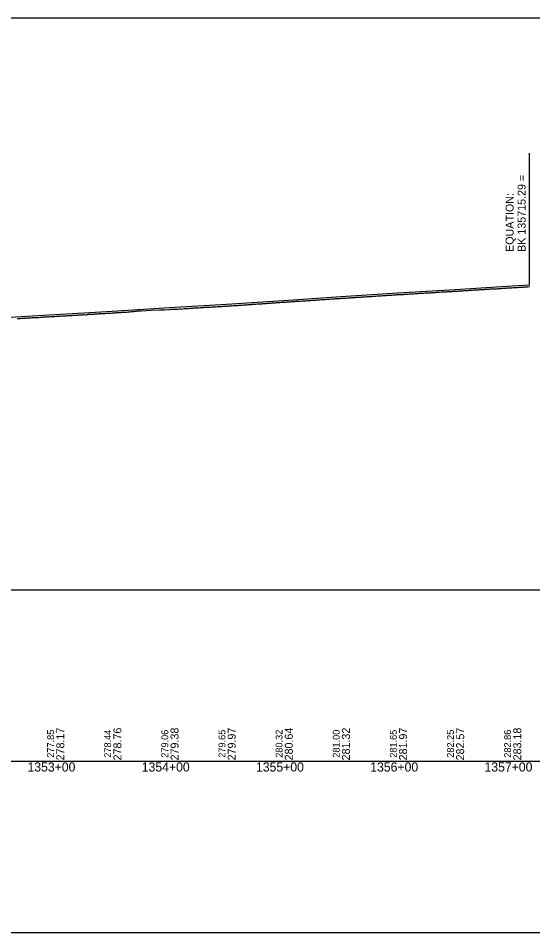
# Model space of a CAD drawing. Extents: x -3627 to 47473, y 2850 to 4350.
# Drawn here: x 22645 to 23095, y 2850 to 3650 of the extents above; entities that cross this region are included whole.
import ezdxf

# ---------------------------------------------------------------- set-up
doc = ezdxf.new("R2010")
doc.units = 0
for name, color, linetype in [('RD_DDB_Profile_EX', 7, 'Continuous'), ('RD_DDB_Profile_PR', 7, 'Continuous'), ('RD_DDB_StaTX', 7, 'Continuous'), ('RD_DDB_StripGrade', 7, 'Continuous'), ('RD_DDB_VCLbl', 7, 'Continuous'), ('RD_GPK_Profile_Cell', 7, 'Continuous'), ('RD_SHT_ShtClip', 7, 'Continuous')]:
    doc.layers.add(name, color=color, linetype=linetype)

msp = doc.modelspace()

# ---------------------------------------------------------------- linework, layer by layer
at = {"layer": 'RD_DDB_Profile_EX'}
for points in [[(22942.10357, 3405.988915), (22943.099204, 3406.0437), (22944.100959, 3406.143715), (22945.103555, 3406.136625), (22946.10547, 3406.213), (22947.101274, 3406.30432), (22948.10318, 3406.360775), (22949.105921, 3406.453335), (22950.108662, 3406.49585), (22951.10521, 3406.55477), (22952.106867, 3406.653885), (22953.103441, 3406.705975), (22954.100981, 3406.72069), (22955.103059, 3406.850115), (22956.100596, 3406.901595), (22957.097307, 3406.910015), (22958.10021, 3406.9656), (22959.096922, 3407.11082), (22960.099825, 3407.109815), (22961.09655, 3407.218095), (22962.094224, 3407.26918), (22963.096491, 3407.281235), (22964.094164, 3407.332245), (22965.097235, 3407.381055), (22966.101092, 3407.439985), (22967.098755, 3407.57824), (22968.101032, 3407.627335), (22969.098709, 3407.684725), (22970.095743, 3407.72946), (22971.098979, 3407.827925), (22972.096012, 3407.83535), (22973.099248, 3407.921095), (22974.096282, 3408.00953), (22975.0941, 3408.054055), (22976.096551, 3408.12177), (22977.094385, 3408.216195), (22978.097001, 3408.258185), (22979.094991, 3408.3087), (22980.092187, 3408.35959), (22981.094801, 3408.395115), (22982.092001, 3408.483315), (22983.090216, 3408.534545), (22984.099833, 3408.62229), (22985.097051, 3408.66045), (22986.100056, 3408.70266), (22987.097426, 3408.85323), (22988.094795, 3408.84114), (22989.098584, 3408.882785), (22990.095953, 3408.97067), (22991.093322, 3409.05309), (22992.091707, 3409.097535), (22993.089087, 3409.14178), (22994.099042, 3409.18439), (22995.096577, 3409.24731), (22996.094347, 3409.385525), (22997.091882, 3409.429475), (22998.094809, 3409.47042), (22999.093368, 3409.54001), (23000.090903, 3409.55847), (23001.095473, 3409.67933), (23002.099582, 3409.726505), (23003.097282, 3409.73277), (23004.094983, 3409.80822), (23005.092921, 3409.902305), (23006.095999, 3409.949615), (23007.0937, 3409.98657), (23008.09244, 3410.10607), (23009.097161, 3410.16369), (23010.100386, 3410.21739), (23011.09825, 3410.30392), (23012.097167, 3410.34715), (23013.095033, 3410.327035), (23014.092898, 3410.456835), (23015.096362, 3410.54387), (23016.101209, 3410.58817), (23017.099087, 3410.624415), (23018.098185, 3410.70041), (23019.101543, 3410.740445), (23020.09957, 3410.789675), (23021.098693, 3410.83912), (23022.10368, 3410.92613), (23023.096385, 3410.98474), (23024.101641, 3411.04265), (23025.099683, 3411.07171), (23026.092545, 3411.15996), (23027.098793, 3411.250405), (23028.096989, 3411.335965), (23029.096014, 3411.37609), (23030.095271, 3411.38172), (23031.095111, 3411.44776), (23032.094361, 3411.533755), (23033.09957, 3411.61435), (23034.091772, 3411.629105), (23035.09819, 3411.742225), (23036.091187, 3411.83694), (23037.089555, 3411.89191), (23038.095972, 3411.948535), (23039.088168, 3411.98715), (23040.093546, 3412.04997), (23041.092967, 3412.148705), (23042.093141, 3412.244445)], [(23042.093141, 3412.244445), (23043.092719, 3412.26692), (23044.092094, 3412.301845), (23045.090629, 3412.387165), (23046.097217, 3412.443395), (23047.090376, 3412.49423), (23048.095927, 3412.53091), (23049.089341, 3412.58881), (23050.088054, 3412.630085), (23051.09377, 3412.716275), (23052.088147, 3412.78), (23053.093865, 3412.822675), (23054.092821, 3412.877495), (23055.093158, 3412.929505), (23056.091869, 3413.01407), (23057.093269, 3413.129385), (23058.092162, 3413.170115), (23059.090233, 3413.23105), (23060.097167, 3413.243425), (23061.09605, 3413.340965), (23062.096031, 3413.41146), (23063.101867, 3413.41706), (23064.099895, 3413.4079), (23065.099912, 3413.541355), (23066.093653, 3413.61908), (23067.099635, 3413.667535), (23068.099839, 3413.714795), (23069.098017, 3413.79067), (23070.103959, 3413.83173), (23071.104186, 3413.908005), (23072.103246, 3413.955035), (23073.103533, 3414.044775), (23074.108676, 3414.093295), (23075.107898, 3414.147525), (23076.108367, 3414.28672), (23077.114399, 3414.292545), (23078.113621, 3414.339225), (23079.113143, 3414.428695), (23080.112369, 3414.46721), (23081.11835, 3414.57328), (23082.118974, 3414.619965), (23083.11313, 3414.66909), (23084.119166, 3414.725235), (23085.118792, 3414.81414), (23086.118104, 3414.86055), (23087.124092, 3414.899785), (23088.124787, 3414.92241), (23089.125653, 3415.022885), (23090.119861, 3415.08072), (23091.126155, 3415.17078), (23092.120371, 3415.21117), (23092.616211, 3415.259485)], [(22842.122898, 3399.191085), (22843.121768, 3399.283185), (22844.120638, 3399.332095), (22845.119509, 3399.42411), (22846.118379, 3399.466065), (22847.11725, 3399.51492), (22848.125022, 3399.61531), (22849.118659, 3399.70348), (22850.117676, 3399.75877), (22851.118371, 3399.819065), (22852.11212, 3399.891105), (22853.118087, 3400.020865), (22854.111831, 3400.05894), (22855.118894, 3400.129715), (22856.112627, 3400.18801), (22857.117806, 3400.23864), (22858.111678, 3400.296455), (22859.111917, 3400.34485), (22860.112749, 3400.44098), (22861.111096, 3400.48954), (22862.113004, 3400.586055), (22863.112167, 3400.627445), (22864.113005, 3400.680455), (22865.112436, 3400.705585), (22866.113418, 3400.894835), (22867.112722, 3400.949115), (22868.113707, 3401.04498), (22869.107947, 3401.096465), (22870.107259, 3401.144135), (22871.108237, 3401.20961), (22872.1086, 3401.30109), (22873.108791, 3401.353925), (22874.108244, 3401.39471), (22875.10937, 3401.50328), (22876.109876, 3401.500855), (22877.1102, 3401.603335), (22878.109651, 3401.6441), (22879.104839, 3401.73817), (22880.105952, 3401.833815), (22881.106294, 3401.892895), (22882.106942, 3401.93341), (22883.108206, 3402.03518), (22884.109474, 3402.099795), (22885.102951, 3402.175835), (22886.105244, 3402.21489), (22887.104864, 3402.255425), (22888.106128, 3402.376265), (22889.10765, 3402.497405), (22890.102053, 3402.52801), (22891.103467, 3402.57288), (22892.103241, 3402.645135), (22893.104894, 3402.677745), (22894.106309, 3402.76629), (22895.100711, 3402.83485), (22896.103134, 3402.89251), (22897.09677, 3402.948785), (22898.104735, 3403.08442), (22899.105519, 3403.13561), (22900.101087, 3403.178755), (22901.101869, 3403.229985), (22902.103666, 3403.2752), (22903.103608, 3403.32143), (22904.105405, 3403.41662), (22905.099194, 3403.466205), (22906.101921, 3403.56691), (22907.102862, 3403.624085), (22908.098578, 3403.679435), (22909.104906, 3403.790115), (22910.099857, 3403.852385), (22911.10157, 3403.902765), (22912.103517, 3403.9974), (22913.097461, 3404.046695), (22914.105741, 3404.0943), (22915.106816, 3404.1819), (22916.102727, 3404.28708), (22917.103797, 3404.33753), (22918.105902, 3404.38178), (22919.100783, 3404.430275), (22920.102886, 3404.51808), (22921.103971, 3404.5621), (22922.107027, 3404.65556), (22923.10127, 3404.71688), (22924.104331, 3404.716775), (22925.100164, 3404.85185), (22926.102424, 3404.939375), (22927.097468, 3404.981105), (22928.099726, 3405.03143), (22929.100969, 3405.08149), (22930.104185, 3405.143895), (22931.098595, 3405.19865), (22932.101822, 3405.278685), (22933.103198, 3405.38492), (22934.105617, 3405.441385), (22935.100841, 3405.489235), (22936.103261, 3405.539185), (22937.104639, 3405.602075), (22938.107219, 3405.645085), (22939.102853, 3405.7366), (22940.104607, 3405.79328), (22941.101807, 3405.895505), (22942.10357, 3405.988915)], [(22721.138526, 3391.862995), (22722.139965, 3391.90248), (22723.141971, 3391.99655), (22724.143403, 3392.03584), (22725.138664, 3392.07833), (22726.135445, 3392.140705), (22727.137468, 3392.20769), (22728.132722, 3392.24278), (22729.13597, 3392.29485), (22730.139065, 3392.380855), (22731.134449, 3392.458255), (22732.136625, 3392.502465), (22733.138811, 3392.611545), (22734.134191, 3392.718765), (22735.136385, 3392.692435), (22736.134234, 3392.87448), (22737.129622, 3392.903275), (22738.131965, 3393.01154), (22739.134316, 3393.01974), (22740.129819, 3393.040385), (22741.133056, 3393.1266), (22742.135412, 3393.29208), (22743.130913, 3393.291505), (22744.134419, 3393.42144), (22745.129933, 3393.420775), (22746.132426, 3393.592965), (22747.130531, 3393.660745), (22748.126161, 3393.788405), (22749.128663, 3393.945745), (22751.832292, 3394.068425), (22753.028472, 3394.125785), (22761.027747, 3394.50618), (22769.027022, 3394.88338), (22773.147062, 3395.07601), (22777.026298, 3395.30364), (22777.720708, 3395.33656), (22778.578603, 3395.37831), (22779.435303, 3395.42), (22780.278148, 3395.46266), (22781.133117, 3395.504265), (22782.129247, 3395.557085), (22783.132216, 3395.513775), (22784.13518, 3395.555405), (22785.131316, 3395.595275), (22786.134394, 3395.68227), (22787.138394, 3395.81533), (22788.134642, 3395.49807), (22789.1377, 3395.68489), (22790.135655, 3395.97428), (22791.133162, 3396.03721), (22792.137167, 3396.08545), (22793.14023, 3396.17629), (22794.136614, 3396.230935), (22795.139773, 3396.253385), (22796.142923, 3396.32608), (22797.139297, 3396.42335), (22798.138361, 3396.467125), (22799.13814, 3396.55709), (22800.137931, 3396.67899), (22801.130922, 3396.714135), (22802.135959, 3396.724145), (22803.129046, 3396.827575), (22804.129875, 3396.92461), (22805.129798, 3396.979725), (22806.123988, 3397.076365), (22807.129092, 3397.071685), (22808.122088, 3397.13252), (22809.122851, 3397.2097), (22810.115934, 3397.24976), (22811.115958, 3397.31224), (22812.121268, 3397.401365), (22813.114324, 3397.411925), (22814.11437, 3397.48061), (22815.113481, 3397.555015), (22816.111811, 3397.5364), (22817.110153, 3397.58059), (22818.113921, 3397.596245), (22819.112386, 3397.726985), (22820.110851, 3397.80294), (22821.117115, 3397.84169), (22822.116614, 3397.90495), (22823.115079, 3397.924305), (22824.113543, 3398.05005), (22825.11202, 3398.093705), (22826.115921, 3398.14031), (22827.115313, 3398.233035), (22828.113913, 3398.289245), (22829.112513, 3398.351995), (22830.111114, 3398.44517), (22831.116716, 3398.503065), (22832.115315, 3398.55278), (22833.113927, 3398.59594), (22834.118739, 3398.678535), (22835.118542, 3398.764815), (22836.117279, 3398.81405), (22837.116016, 3398.863285), (22838.114753, 3398.99595), (22839.11349, 3399.045275), (22840.112228, 3399.101325), (22841.118764, 3399.108495), (22842.122898, 3399.191085)], [(22644.136955, 3387.35845), (22645.141209, 3387.399455), (22646.142218, 3387.44248), (22647.141205, 3387.49283), (22648.141069, 3387.59279), (22649.13594, 3387.64564), (22650.13506, 3387.73862), (22651.135046, 3387.745315), (22652.136883, 3387.749245), (22653.136869, 3387.835025), (22654.136003, 3387.92118), (22655.135988, 3388.020785), (22656.130943, 3388.080545), (22657.137838, 3388.09528), (22658.137105, 3388.103975), (22659.133004, 3388.149525), (22660.132279, 3388.19237), (22661.132385, 3388.30511), (22662.132744, 3388.35501), (22663.13446, 3388.35876), (22664.133743, 3388.408385), (22665.134934, 3388.514525), (22666.129029, 3388.553245), (22667.128437, 3388.679225), (22668.129736, 3388.685085), (22669.136066, 3388.735915), (22670.130987, 3388.830755), (22671.131462, 3388.92364), (22672.131688, 3388.929205), (22673.125799, 3388.9811), (22674.134146, 3389.081435), (22675.133678, 3389.13705), (22676.134021, 3389.18565), (22677.129312, 3389.230765), (22678.129662, 3389.27264), (22679.130012, 3389.334615), (22680.13198, 3389.37395), (22681.13234, 3389.45904), (22682.132812, 3389.51383), (22683.12798, 3389.591595), (22684.128458, 3389.68313), (22685.135845, 3389.732875), (22686.131019, 3389.760715), (22687.131495, 3389.809185), (22688.13358, 3389.91794), (22689.134067, 3389.97323), (22690.129366, 3390.016825), (22691.136877, 3390.059515), (22692.132177, 3390.10313), (22693.132782, 3390.16493), (22694.128086, 3390.25848), (22695.13559, 3390.314805), (22696.130896, 3390.32204), (22697.12621, 3390.379225), (22698.133845, 3390.471615), (22699.130124, 3390.521375), (22700.130878, 3390.612415), (22701.133193, 3390.670685), (22702.133944, 3390.754715), (22703.12939, 3390.811785), (22704.137009, 3390.69597), (22705.132471, 3390.66002), (22706.133361, 3391.008625), (22707.135799, 3391.052655), (22708.136687, 3391.10729), (22709.132284, 3391.171375), (22710.13886, 3391.184515), (22711.134463, 3391.234335), (22712.135344, 3391.31768), (22713.130973, 3391.445545), (22714.138801, 3391.494045), (22715.134557, 3391.55088), (22716.135578, 3391.67571), (22717.138135, 3391.684), (22718.139153, 3391.73105), (22719.134934, 3391.730475), (22720.142722, 3391.813655), (22721.138526, 3391.862995)]]:
    msp.add_lwpolyline(points, dxfattribs=at)
at = {"layer": 'RD_DDB_Profile_PR'}
msp.add_line((23092.62, 3416.824774), (23092.62, 3532.024774), dxfattribs=at)
msp.add_lwpolyline([(22177.33, 3365.2075), (22227.33, 3367.6435), (22277.33, 3370.2285), (22327.33, 3372.734), (22377.33, 3375.3235), (22427.33, 3377.762), (22477.33, 3380.2715), (22527.33, 3382.7015), (22577.33, 3385.473), (22627.33, 3388.0365), (22677.33, 3390.839), (22727.33, 3393.8145), (22777.33, 3396.918), (22827.33, 3399.845), (22877.33, 3403.2125), (22927.33, 3406.593), (22977.33, 3409.826), (23027.33, 3412.87), (23077.33, 3415.9025), (23092.62, 3416.824774)], dxfattribs=at)
at = {"layer": 'RD_DDB_VCLbl'}
msp.add_line((23092.616211, 3415.259485), (23092.616211, 3415.259485), dxfattribs=at)
at = {"layer": 'RD_GPK_Profile_Cell'}
msp.add_line((1000, 3000), (46705.077602, 3000), dxfattribs=at)
at = {"layer": 'RD_SHT_ShtClip'}
for points in [[(21953.33, 3650), (21953.33, 3150), (23453.33, 3150), (23453.33, 3150), (23453.33, 3650), (23453.33, 3650)], [(21933.33, 3150), (23473.33, 3150), (23473.33, 2850), (21933.33, 2850)]]:
    msp.add_lwpolyline(points, close=True, dxfattribs=at)

# ---------------------------------------------------------------- texts
at = {"layer": 'RD_DDB_Profile_PR'}
for s, p in [('BK 135715.29 =', (23089.12, 3445.624774)), ('EQUATION:', (23078.62, 3445.624774))]:
    msp.add_text(s, height=7, rotation=90, dxfattribs=at).set_placement(p)
at = {"layer": 'RD_DDB_StaTX'}
for s, p in [('1353+00', (22653.125471, 2991)), ('1354+00', (22753.125471, 2991)), ('1355+00', (22853.125471, 2991)), ('1356+00', (22953.125471, 2991)), ('1357+00', (23053.125471, 2991))]:
    msp.add_text(s, height=8, dxfattribs=at).set_placement(p)
at = {"layer": 'RD_DDB_StripGrade'}
for s, height, p in [('277.85', 6, (22676.33, 3003.073688)), ('278.17', 7, (22685.33, 3000.75)), ('278.44', 6, (22726.33, 3003.073688)), ('278.76', 7, (22735.33, 3000.75)), ('279.06', 6, (22776.33, 3003.073688)), ('279.38', 7, (22785.33, 3000.75)), ('279.65', 6, (22826.33, 3003.073688)), ('279.97', 7, (22835.33, 3000.75)), ('280.32', 6, (22876.33, 3003.073688)), ('280.64', 7, (22885.33, 3000.75)), ('281.00', 6, (22926.33, 3003.073688)), ('281.32', 7, (22935.33, 3000.75)), ('281.65', 6, (22976.33, 3003.073688)), ('281.97', 7, (22985.33, 3000.75)), ('282.25', 6, (23026.33, 3003.073688)), ('282.57', 7, (23035.33, 3000.75)), ('282.86', 6, (23076.33, 3003.073688)), ('283.18', 7, (23085.33, 3000.75))]:
    msp.add_text(s, height=height, rotation=90, dxfattribs=at).set_placement(p)

doc.saveas('drawing.dxf')
